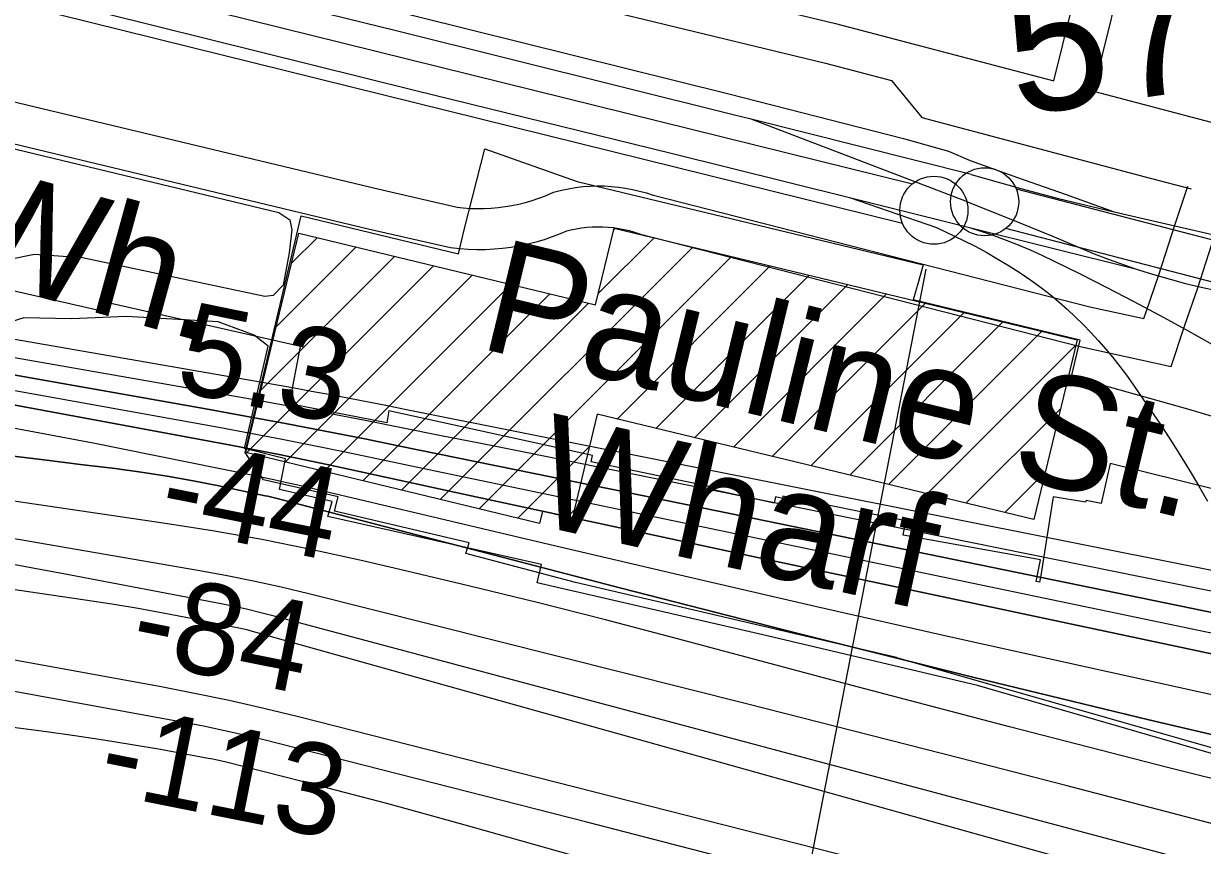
# Model space of a CAD drawing. Extents: x 3677843 to 3715951, y 511991 to 537744.
# Drawn here: x 3690571 to 3691437, y 532921 to 533524 of the extents above; entities that cross this region are included whole.
import ezdxf

# ---------------------------------------------------------------- set-up
doc = ezdxf.new("R2010")
doc.units = 0
for name, color, linetype in [('V-BLDG-IDEN', 7, 'Continuous'), ('V-BLDG-OTLN', 7, 'Continuous'), ('V-CHAN-DOCK', 7, 'Continuous'), ('V-RAIL-TRAK', 7, 'Continuous'), ('V-RIVR-EDGE', 7, 'Continuous'), ('V-RIVR-RANG', 7, 'Continuous'), ('V-ROAD-CNTR', 7, 'Continuous'), ('V-RRAP-RVMT', 7, 'Continuous'), ('V-SITE-VEGE', 7, 'Continuous'), ('V-SURV-IDEN', 7, 'Continuous'), ('V-SURV-LINE', 7, 'Continuous'), ('V-TOPO-DPTH', 7, 'Continuous'), ('V-TOPO-MAJR', 7, 'Continuous'), ('V-TOPO-MINR', 7, 'Continuous'), ('V-TOPO-WATR', 7, 'Continuous')]:
    doc.layers.add(name, color=color, linetype=linetype)

msp = doc.modelspace()

# ---------------------------------------------------------------- linework, layer by layer
at = {"layer": 'V-BLDG-OTLN'}
for p, q in [((3691004.24, 533372.65), (3691005.49, 533373.9)), ((3690756.43, 533301.61), (3690814.96, 533360.14)), ((3690767.69, 533348.23), (3690786.48, 533367.02)), ((3690876.96, 533174.65), (3691062.44, 533360.14)), ((3690992.98, 533326.03), (3691033.97, 533367.02)), ((3690745.17, 533254.99), (3690843.43, 533353.26)), ((3690905.43, 533167.77), (3691090.92, 533353.26)), ((3690734.58, 533209.05), (3690871.91, 533346.38)), ((3691006.84, 533233.82), (3691119.39, 533346.38)), ((3690763.05, 533202.17), (3690900.38, 533339.5)), ((3691035.31, 533226.94), (3691147.87, 533339.5)), ((3690791.53, 533195.29), (3690928.86, 533332.62)), ((3690820, 533188.41), (3690957.34, 533325.74)), ((3691063.79, 533220.06), (3691176.35, 533332.62)), ((3691092.27, 533213.18), (3691204.82, 533325.74)), ((3690848.48, 533181.53), (3690985.81, 533318.86)), ((3691120.74, 533206.31), (3691233.3, 533318.86)), ((3691149.22, 533199.43), (3691261.78, 533311.98)), ((3691177.69, 533192.55), (3691290.25, 533305.1)), ((3691206.17, 533185.67), (3691318.73, 533298.23)), ((3691234.65, 533178.79), (3691343.87, 533288.01)), ((3691263.12, 533171.91), (3691332.61, 533241.4)), ((3690933.91, 533160.89), (3690986.57, 533213.55)), ((3691291.6, 533165.03), (3691321.35, 533194.78)), ((3690970.05, 533161.68), (3690975.31, 533166.93))]:
    msp.add_line(p, q, dxfattribs=at)
msp.add_lwpolyline([(3691004.6, 533374.11), (3691344.82, 533291.92), (3691312.92, 533159.88), (3690992.31, 533237.33), (3690973.82, 533160.77), (3690952, 533166.04), (3690949.83, 533157.05), (3690734.1, 533209.16), (3690773.01, 533370.27), (3690990.95, 533317.62)], close=True, dxfattribs=at)
at = {"layer": 'V-CHAN-DOCK'}
for points in [[(3690762.53, 533331.37), (3690774.84, 533383.08), (3690890.29, 533355.06), (3690894.83, 533373.77), (3690909.62, 533432.32), (3690977.48, 533408.4), (3691231.72, 533347.03), (3691227.63, 533333.15), (3691224.31, 533321.35)], [(3691212.09, 533058.57), (3690976.33, 533113.69), (3690895.81, 533135.13), (3690898.11, 533142.81), (3690799.41, 533166.02), (3690802.02, 533176.57), (3690747.09, 533189.07), (3690733.78, 533209.22), (3690762.53, 533331.37)], [(3693458.25, 532608.96), (3693255.5, 532686.35), (3693242.11, 532647.04), (3693182.68, 532664.62), (3693198.47, 532710.98), (3693118.36, 532737.16), (3693111.37, 532713.18), (3693068.06, 532722.14), (3693073.83, 532751.13), (3693048.82, 532759.17), (3692818.11, 532830.59), (3692659.5, 532875.11), (3692635.83, 532882.25), (3692631.88, 532870.83), (3691784.38, 533122.48), (3691786.18, 533135.54), (3691567.62, 533198.64), (3691572.81, 533218.77), (3691541.5, 533233.3), (3691534.88, 533208.63), (3691426.1, 533240.94), (3691340.5, 533265.11), (3691347.08, 533291.78), (3691224.31, 533321.35)], [(3691212.09, 533058.57), (3691534.96, 532966.23), (3691905.72, 532856.82), (3692379.34, 532716.35), (3693079.57, 532510.55), (3693394.13, 532416.89), (3693402.01, 532444.39), (3693388.86, 532448.34), (3693389.97, 532453.12), (3693409.1, 532447.48)]]:
    msp.add_lwpolyline(points, dxfattribs=at)
at = {"layer": 'V-RAIL-TRAK'}
for p, q in [((3691263.4, 533393.62), (3691105.3, 533454)), ((3691265.64, 533374.46), (3691387.71, 533344.23))]:
    msp.add_line(p, q, dxfattribs=at)
for points in [[(3691266.87, 533413.55), (3691105.3, 533454), (3691093.1, 533457.06), (3690844.48, 533519.01), (3690560.85, 533588.83), (3690529.95, 533596.06), (3690470.25, 533605.06), (3690353.64, 533620.35), (3690284.35, 533629.95), (3690166.11, 533645.88), (3689927.62, 533677.13), (3689868.63, 533684.77), (3689780.82, 533696.23), (3689583.93, 533723.06), (3689393.22, 533749.27), (3689323.58, 533758.65), (3689175.06, 533778.64), (3689107.85, 533785.51)], [(3689860.26, 533699.76), (3690088.7, 533669.81), (3690309.58, 533641.16), (3690493.44, 533616.25), (3690509.49, 533613.71), (3690525.51, 533610.98), (3690541.5, 533608.05), (3690557.44, 533604.92), (3690573.35, 533601.59), (3690589.22, 533598.07), (3690605.04, 533594.36), (3690620.82, 533590.45), (3690636.54, 533586.34), (3690652.21, 533582.04), (3690667.83, 533577.55), (3690860.14, 533529.44), (3691088.84, 533472.77), (3691217.28, 533439.78), (3691250.25, 533430.52), (3691266.08, 533423.82)], [(3690166.11, 533645.88), (3690256.75, 533624.85), (3690406.47, 533587.96), (3690630.37, 533531.93), (3690859.06, 533475.27), (3691046.55, 533429.16), (3691177.46, 533396.44), (3691265.64, 533374.46)], [(3691266.08, 533423.82), (3691300.86, 533411.19), (3691335.94, 533398.87), (3691371.98, 533385.95)], [(3691266.87, 533413.55), (3691303.49, 533403.15), (3691330.96, 533395.74), (3691371.98, 533385.95), (3691472.93, 533362.76)], [(3691177.46, 533396.44), (3691241.4, 533374.46), (3691261.36, 533365.07)], [(3691263.4, 533393.62), (3691294.82, 533381.06), (3691326.14, 533368.27), (3691357.37, 533355.24), (3691368.35, 533351.01), (3691379.41, 533347.02), (3691387.71, 533344.23), (3691390.57, 533343.26), (3691401.79, 533339.75), (3691413.1, 533336.47), (3691424.46, 533333.44), (3691435.89, 533330.65), (3691447.38, 533328.1)], [(3691265.64, 533374.46), (3691274.69, 533371.61), (3691283.67, 533368.54), (3691292.58, 533365.26), (3691301.4, 533361.76), (3691310.14, 533358.05), (3691318.78, 533354.14), (3691327.33, 533350.01), (3691347.01, 533340.36), (3691366.58, 533330.48), (3691386.03, 533320.38), (3691405.37, 533310.05), (3691424.58, 533299.5), (3691443.67, 533288.73)], [(3691261.36, 533365.07), (3691269.89, 533360.68), (3691278.31, 533356.1), (3691286.62, 533351.32), (3691294.82, 533346.35), (3691302.9, 533341.18), (3691310.86, 533335.83), (3691318.68, 533330.29), (3691325.04, 533325.18), (3691331.28, 533319.91), (3691337.38, 533314.48), (3691343.34, 533308.9), (3691349.16, 533303.18), (3691354.84, 533297.31), (3691360.37, 533291.3), (3691365.74, 533285.16), (3691370.97, 533278.88), (3691376.03, 533272.47), (3691380.93, 533265.94), (3691385.67, 533259.29), (3691390.24, 533252.52), (3691397.93, 533241.56), (3691405.45, 533230.48), (3691412.8, 533219.29), (3691419.98, 533207.98), (3691426.99, 533196.58), (3691433.83, 533185.06), (3691440.49, 533173.45)]]:
    msp.add_lwpolyline(points, dxfattribs=at)
at = {"layer": 'V-RIVR-EDGE'}
msp.add_lwpolyline([(3691705.58, 532911.26), (3691420.87, 532994.68), (3691271.47, 533037.94), (3691117.15, 533074.47), (3690948.14, 533113.49), (3690951.24, 533126.96), (3690794.46, 533162.28), (3690797.56, 533173.3), (3690758.97, 533181.97), (3690763.32, 533204.63), (3690733.31, 533212.06), (3690750.66, 533287.38), (3690740.26, 533295.37), (3690713.94, 533305.24), (3690646.55, 533309.08), (3690606.1, 533307.34), (3690571.18, 533308.04), (3690543.59, 533299.53)], dxfattribs=at)
at = {"layer": 'V-RIVR-RANG'}
msp.add_line((3691233.59, 533343.78), (3691076.87, 532538.9), dxfattribs=at)
at = {"layer": 'V-ROAD-CNTR'}
for points in [[(3689741.64, 533843.08), (3689768.83, 533835.92), (3690100.22, 533758.34), (3690612.35, 533625.64), (3690894.5, 533559.6), (3691159.97, 533495.29), (3691208.29, 533482.58)], [(3691327.7, 533482.18), (3691407.48, 533804.73)], [(3691356.72, 533474.55), (3691436.72, 533798.03)], [(3691041.71, 533554.81), (3691167.32, 533524.38), (3691327.7, 533482.18)], [(3690239.69, 533544.65), (3690831.01, 533402.83), (3690889.41, 533389.35), (3690893.89, 533388.87), (3690899.01, 533388.53), (3690904.13, 533388.38), (3690909.26, 533388.44), (3690914.38, 533388.7), (3690919.49, 533389.16), (3690924.58, 533389.81), (3690929.63, 533390.67), (3690934.65, 533391.72), (3690939.63, 533392.97), (3690944.55, 533394.41), (3690949.41, 533396.04), (3690954.2, 533397.86), (3690960.22, 533400.43), (3690966.09, 533401.94), (3690971.23, 533403.03), (3690976.41, 533403.88), (3690981.63, 533404.52), (3690986.87, 533404.92), (3690992.12, 533405.09), (3690997.37, 533405.03), (3691002.62, 533404.74), (3691007.85, 533404.22), (3691013.05, 533403.47), (3691018.21, 533402.5), (3691023.33, 533401.3), (3691028.39, 533399.87), (3691032.58, 533398.49), (3691354.04, 533316.31), (3691393.82, 533307.55), (3691395.48, 533312.51), (3691404.87, 533339.62), (3691416.86, 533377), (3691426.01, 533404.78)], [(3690232.6, 533515.5), (3690824.13, 533373.63), (3690884.42, 533359.71), (3690891.3, 533358.97), (3690897.59, 533358.55), (3690903.88, 533358.38), (3690910.18, 533358.45), (3690916.48, 533358.77), (3690922.75, 533359.33), (3690929, 533360.14), (3690935.22, 533361.19), (3690941.38, 533362.48), (3690947.49, 533364.01), (3690953.54, 533365.79), (3690959.51, 533367.79), (3690965.41, 533370.03), (3690969.89, 533371.94), (3690972.93, 533372.72), (3690976.79, 533373.54), (3690980.67, 533374.18), (3690984.58, 533374.65), (3690988.5, 533374.95), (3690992.44, 533375.08), (3690996.38, 533375.04), (3691000.31, 533374.82), (3691004.23, 533374.43), (3691008.13, 533373.87), (3691012, 533373.14), (3691015.83, 533372.24), (3691019.62, 533371.17), (3691024.16, 533369.68), (3691347.1, 533287.13), (3691413.72, 533272.44), (3691423.88, 533302.85), (3691433.33, 533330.13), (3691445.39, 533367.73)], [(3691208.29, 533482.58), (3691230.61, 533455.24), (3691398.28, 533410.68), (3691428.46, 533402.84)], [(3691356.72, 533474.55), (3691488.68, 533439.83), (3691629.14, 533406.03)]]:
    msp.add_lwpolyline(points, dxfattribs=at)
at = {"layer": 'V-RRAP-RVMT'}
for points in [[(3691317.18, 533113.93), (3691314.76, 533114.37), (3691317.77, 533130.28), (3691216.96, 533148.54), (3691218.94, 533158.89), (3691128.59, 533177.18), (3691128.23, 533175.35), (3691123.12, 533176.53), (3691122.28, 533172.11), (3691074.15, 533182.6), (3691074.37, 533184.18), (3690987.81, 533202.35), (3690988.87, 533206.96), (3690839.16, 533239.84), (3690837.7, 533230.92), (3690766.18, 533244.94), (3690774.29, 533287.16), (3690630.89, 533319.68), (3690629.5, 533312.74), (3690494.51, 533343.64)], [(3691578.62, 533149.19), (3691369.13, 533201.08), (3691362.38, 533171.64), (3691351.31, 533173.95), (3691351, 533172.77), (3691327.16, 533176.65), (3691318.11, 533118.84), (3691317.18, 533113.93)]]:
    msp.add_lwpolyline(points, dxfattribs=at)
at = {"layer": 'V-SITE-VEGE'}
msp.add_lwpolyline([(3690478.68, 533452.98), (3690758.37, 533385.48), (3690766.52, 533380.15), (3690767.95, 533372.74), (3690766.09, 533355.83), (3690761.59, 533332.14), (3690754.24, 533324.63), (3690748.16, 533323.9), (3690614.11, 533352.3), (3690578.96, 533354.66), (3690560.75, 533351.1)], dxfattribs=at)
at = {"layer": 'V-SURV-LINE'}
for points in [[(3690389.19, 533613.14), (3691223.76, 533406.55)], [(3691216.57, 533377.42), (3690381.99, 533584.02)], [(3691299.92, 533402.9), (3691453.72, 533362.88)], [(3691446.17, 533333.85), (3691292.37, 533373.86)]]:
    msp.add_lwpolyline(points, dxfattribs=at)
for centre in [(3691239.56, 533387.18), (3691276.82, 533393.41)]:
    msp.add_circle(centre, 25, dxfattribs=at)
at = {"layer": 'V-TOPO-DPTH'}
for points in [[(3693858.12, 532595.84), (3691015.63, 533179.63), (3690973.58, 533188.25), (3690931.52, 533196.84), (3690889.46, 533205.39), (3690847.39, 533213.92), (3690821.55, 533219.14), (3690792.38, 533224.93), (3690763.19, 533230.58), (3690733.95, 533236.01), (3690704.68, 533241.29), (3690314.1, 533310.37), (3690198.23, 533330.48), (3690082.29, 533350.11), (3689966.23, 533369.01), (3689850.08, 533387.43), (3689667.42, 533415.8), (3689642.59, 533419.89), (3689617.81, 533424.28), (3689593.12, 533429.11), (3689568.48, 533434.24), (3689261.44, 533501.09), (3689032.99, 533518.64)], [(3694353.57, 532541.82), (3690852.21, 533240.67), (3690838.27, 533243.43), (3690824.32, 533246.16), (3690810.37, 533248.86), (3690796.41, 533251.52), (3690782.44, 533254.13), (3690768.46, 533256.7), (3690754.47, 533259.21), (3690740.48, 533261.68), (3689913.5, 533405.47), (3689865.19, 533413.82), (3689816.87, 533422.09), (3689768.53, 533430.26), (3689720.19, 533438.36), (3689642.09, 533451.36), (3689632.8, 533452.97), (3689623.51, 533454.68), (3689614.26, 533456.53), (3689605.02, 533458.47), (3689489.88, 533483.54), (3689261.44, 533501.09)], [(3689261.44, 533501.09), (3689568.48, 533434.24), (3689593.12, 533429.11), (3689617.81, 533424.28), (3689642.59, 533419.89), (3689667.42, 533415.8), (3689850.08, 533387.43), (3689966.23, 533369.01), (3690082.29, 533350.11), (3690198.23, 533330.48), (3690314.1, 533310.37), (3690704.68, 533241.29), (3690733.95, 533236.01), (3690763.19, 533230.58), (3690792.38, 533224.93), (3690821.55, 533219.14), (3690847.39, 533213.92), (3690889.46, 533205.39), (3690931.52, 533196.84), (3690973.58, 533188.25), (3691015.63, 533179.63), (3693858.12, 532595.84)], [(3689709.69, 533358.37), (3690070.87, 533318.34), (3690186.13, 533304.29), (3690301.15, 533288.56), (3690415.8, 533270.33), (3690530.2, 533250.41), (3690723.08, 533214.67), (3690740.84, 533211.29), (3690758.58, 533207.8), (3690776.29, 533204.15), (3690793.97, 533200.39), (3690899.6, 533177.4), (3690970.09, 533162.12), (3691040.6, 533146.9), (3691111.14, 533131.8), (3691181.68, 533116.77), (3693390.35, 532647.95)], [(3689709.69, 533358.37), (3690070.87, 533318.34), (3690186.13, 533304.29), (3690301.15, 533288.56), (3690415.8, 533270.33), (3690530.2, 533250.41), (3690723.08, 533214.67), (3690740.84, 533211.29), (3690758.58, 533207.8), (3690776.29, 533204.15), (3690793.97, 533200.39), (3690899.6, 533177.4), (3690970.09, 533162.12), (3691040.6, 533146.9), (3691111.14, 533131.8), (3691181.68, 533116.77), (3693390.35, 532647.95)], [(3692960.6, 532696.45), (3691351.53, 533051.39), (3691251.9, 533073.6), (3691152.35, 533096.1), (3691052.89, 533119.05), (3690953.5, 533142.3), (3690771.33, 533185.35), (3690763.07, 533187.26), (3690754.8, 533189.11), (3690746.51, 533190.88), (3690738.21, 533192.59), (3690621.98, 533215.98), (3690555.42, 533228.51), (3690488.69, 533239.94), (3690421.7, 533249.71), (3690354.53, 533258.37), (3690247.8, 533270.79), (3690172.48, 533279.6), (3690097.16, 533288.48), (3690021.85, 533297.45), (3689946.55, 533306.48)], [(3692960.6, 532696.45), (3691351.53, 533051.39), (3691251.9, 533073.6), (3691152.35, 533096.1), (3691052.89, 533119.05), (3690953.5, 533142.3), (3690771.33, 533185.35), (3690763.07, 533187.26), (3690754.8, 533189.11), (3690746.51, 533190.88), (3690738.21, 533192.59), (3690621.98, 533215.98), (3690555.42, 533228.51), (3690488.69, 533239.94), (3690421.7, 533249.71), (3690354.53, 533258.37), (3690247.8, 533270.79), (3690172.48, 533279.6), (3690097.16, 533288.48), (3690021.85, 533297.45), (3689946.55, 533306.48)], [(3689952.31, 533283.72), (3690040.3, 533272.12), (3690128.33, 533260.86), (3690491.07, 533215.48), (3690521.98, 533211.62), (3690552.88, 533207.79), (3690583.79, 533203.98), (3690614.7, 533200.2), (3690638.09, 533197.34), (3690657.27, 533194.75), (3690676.39, 533191.82), (3690695.42, 533188.4), (3690714.4, 533184.64), (3690748.29, 533177.48), (3690750.28, 533177.04), (3690752.27, 533176.58), (3690754.25, 533176.1), (3690756.23, 533175.6), (3691009.94, 533109.44), (3691138.91, 533076.39), (3691268.05, 533044.07), (3691397.47, 533012.84), (3691527.06, 532982.35)], [(3689952.31, 533283.72), (3690040.3, 533272.12), (3690128.33, 533260.86), (3690491.07, 533215.48), (3690521.98, 533211.62), (3690552.88, 533207.79), (3690583.79, 533203.98), (3690614.7, 533200.2), (3690638.09, 533197.34), (3690657.27, 533194.75), (3690676.39, 533191.82), (3690695.42, 533188.4), (3690714.4, 533184.64), (3690748.29, 533177.48), (3690750.28, 533177.04), (3690752.27, 533176.58), (3690754.25, 533176.1), (3690756.23, 533175.6), (3691009.94, 533109.44), (3691138.91, 533076.39), (3691268.05, 533044.07), (3691397.47, 533012.84), (3691527.06, 532982.35)]]:
    msp.add_lwpolyline(points, dxfattribs=at)
at = {"layer": 'V-TOPO-MAJR'}
for points in [[(3691527.15, 532948.92), (3691411.05, 532977.87), (3691295.18, 533007.71), (3691179.46, 533038.14), (3691048.43, 533073.13), (3690998.28, 533086.25), (3690948.04, 533099.04), (3690897.68, 533111.32), (3690847.23, 533123.27), (3690817.83, 533130.08), (3690781.94, 533137.93), (3690745.94, 533145.19), (3690709.78, 533151.57), (3690673.5, 533157.36), (3690372.49, 533201.63), (3690243.3, 533220.6), (3690114.12, 533239.54), (3689984.92, 533258.42)], [(3691516.44, 532793.29), (3691383.93, 532830.95), (3691251.19, 532867.73), (3691118.09, 532903.18), (3690984.74, 532937.75), (3690746.34, 532998.29), (3690731.99, 533001.78), (3690717.59, 533005.08), (3690703.13, 533008.08), (3690688.62, 533010.88), (3690537.16, 533038.56), (3690446.81, 533054.52), (3690356.34, 533069.76), (3690265.69, 533083.92), (3690174.93, 533097.37), (3689577.44, 533182.29)]]:
    msp.add_lwpolyline(points, dxfattribs=at)
at = {"layer": 'V-TOPO-MINR'}
for points in [[(3693620.55, 532622.15), (3691098.27, 533148.46), (3691042.03, 533160.21), (3690985.79, 533171.96), (3690929.55, 533183.73), (3690873.32, 533195.5), (3690807.23, 533209.35), (3690784.02, 533214.11), (3690760.79, 533218.74), (3690737.52, 533223.17), (3690714.22, 533227.47), (3690479.73, 533269.69), (3690339.07, 533294.39), (3690198.27, 533318.27), (3690057.28, 533340.93), (3689916.14, 533362.77), (3689680.11, 533398.25), (3689647.5, 533403.48), (3689614.97, 533409.13), (3689582.55, 533415.42), (3689550.21, 533422.13), (3689147.21, 533509.87)], [(3693858.12, 532595.84), (3691015.63, 533179.63), (3690973.58, 533188.25), (3690931.52, 533196.84), (3690889.46, 533205.39), (3690847.39, 533213.92), (3690821.55, 533219.14), (3690792.38, 533224.93), (3690763.19, 533230.58), (3690733.95, 533236.01), (3690704.68, 533241.29), (3690314.1, 533310.37), (3690198.23, 533330.48), (3690082.29, 533350.11), (3689966.23, 533369.01), (3689850.08, 533387.43), (3689667.42, 533415.8), (3689642.59, 533419.89), (3689617.81, 533424.28), (3689593.12, 533429.11), (3689568.48, 533434.24), (3689261.44, 533501.09)], [(3694102.55, 532569.06), (3690933.62, 533210.35), (3690905.67, 533215.98), (3690877.71, 533221.57), (3690849.74, 533227.1), (3690821.77, 533232.6), (3690793.77, 533237.99), (3690765.75, 533243.26), (3690737.7, 533248.37), (3690709.63, 533253.36), (3690123.6, 533355.8), (3690039.86, 533370.26), (3689956.08, 533384.49), (3689872.25, 533398.38), (3689788.38, 533412.03), (3689654.74, 533433.5), (3689637.68, 533436.39), (3689620.66, 533439.46), (3689603.69, 533442.82), (3689586.76, 533446.36), (3689375.66, 533492.32)], [(3691471.62, 532897.59), (3690754.91, 533089.04), (3690745.23, 533091.51), (3690735.53, 533093.85), (3690725.78, 533095.97), (3690715.99, 533097.94), (3690600.28, 533120.04), (3690532.55, 533132.57), (3690464.73, 533144.57), (3690396.78, 533155.78), (3690328.74, 533166.47), (3689592.05, 533277.83), (3689591.22, 533277.95), (3689590.4, 533278.08), (3689589.57, 533278.2), (3689588.75, 533278.33), (3689518.54, 533288.88), (3689482.6, 533294.22), (3689446.65, 533299.47), (3689410.68, 533304.59), (3689374.7, 533309.62), (3688497.35, 533430.71)], [(3691492.02, 532923.84), (3691414.25, 532944.14), (3691336.49, 532964.47), (3691258.69, 532984.63), (3691180.82, 533004.52), (3691102.9, 533024.25), (3690780.36, 533105.33), (3690760.09, 533110.18), (3690739.75, 533114.72), (3690719.32, 533118.81), (3690698.82, 533122.58), (3690512.74, 533154.66), (3690399.08, 533173.83), (3690285.34, 533192.47), (3690171.47, 533210.3), (3690057.51, 533227.59), (3689672.78, 533284.56), (3689633.3, 533290.47), (3689593.84, 533296.47), (3689554.4, 533302.61), (3689514.97, 533308.83), (3688739.99, 533432.49)], [(3693390.35, 532647.95), (3691181.68, 533116.77), (3691111.14, 533131.8), (3691040.6, 533146.9), (3690970.09, 533162.12), (3690899.6, 533177.4), (3690793.97, 533200.39), (3690776.29, 533204.15), (3690758.58, 533207.8), (3690740.84, 533211.29), (3690723.08, 533214.67), (3690530.2, 533250.41), (3690415.8, 533270.33), (3690301.15, 533288.56), (3690186.13, 533304.29), (3690070.87, 533318.34), (3689709.69, 533358.37)], [(3691519.23, 532824.96), (3690772.87, 533014.95), (3690747.48, 533021.14), (3690722.01, 533026.97), (3690696.42, 533032.27), (3690670.75, 533037.22), (3690341.75, 533097.12), (3690214.94, 533119.32), (3690087.96, 533140.36), (3689960.7, 533159.68), (3689833.25, 533177.85), (3689612.68, 533207.77), (3689595.38, 533210.09), (3689578.08, 533212.38), (3689560.78, 533214.64), (3689543.47, 533216.86), (3688646.23, 533330.89)], [(3692960.6, 532696.45), (3691351.53, 533051.39), (3691251.9, 533073.6), (3691152.35, 533096.1), (3691052.89, 533119.05), (3690953.5, 533142.3), (3690771.33, 533185.35), (3690763.07, 533187.26), (3690754.8, 533189.11), (3690746.51, 533190.88), (3690738.21, 533192.59), (3690621.98, 533215.98), (3690555.42, 533228.51), (3690488.69, 533239.94), (3690421.7, 533249.71), (3690354.53, 533258.37), (3690247.8, 533270.79), (3690172.48, 533279.6), (3690097.16, 533288.48), (3690021.85, 533297.45), (3689946.55, 533306.48)], [(3691527.06, 532982.35), (3691397.47, 533012.84), (3691268.05, 533044.07), (3691138.91, 533076.39), (3691009.94, 533109.44), (3690756.23, 533175.6), (3690754.25, 533176.1), (3690752.27, 533176.58), (3690750.28, 533177.04), (3690748.29, 533177.48), (3690714.4, 533184.64), (3690695.42, 533188.4), (3690676.39, 533191.82), (3690657.27, 533194.75), (3690638.09, 533197.34), (3690614.7, 533200.2), (3690583.79, 533203.98), (3690552.88, 533207.79), (3690521.98, 533211.62), (3690491.07, 533215.48), (3690128.33, 533260.86), (3690040.3, 533272.12), (3689952.31, 533283.72)], [(3691829.59, 532772.3), (3690737.46, 533078.17), (3690735.04, 533078.82), (3690732.62, 533079.43), (3690730.18, 533079.98), (3690727.74, 533080.5), (3690693.95, 533087.28), (3690674.58, 533091), (3690655.17, 533094.52), (3690635.71, 533097.73), (3690616.21, 533100.74), (3690542.68, 533111.48), (3690486.39, 533119.67), (3690430.09, 533127.81), (3690373.78, 533135.87), (3690317.47, 533143.89), (3689945.3, 533196.6)], [(3691903.82, 532651.07), (3690899.73, 532934.26), (3690868.76, 532942.86), (3690837.74, 532951.29), (3690806.65, 532959.48), (3690775.52, 532967.5), (3690719.8, 532981.61), (3690716.49, 532982.42), (3690713.17, 532983.17), (3690709.83, 532983.87), (3690706.48, 532984.51), (3690671.46, 532990.92), (3690650.57, 532994.57), (3690629.65, 532998), (3690608.67, 533001.1), (3690587.66, 533003.98), (3690551.67, 533008.63), (3690512.62, 533013.51), (3690473.54, 533018.19), (3690434.43, 533022.54), (3690395.3, 533026.69), (3690189.8, 533047.61), (3690084.99, 533059.02), (3689980.31, 533071.4)]]:
    msp.add_lwpolyline(points, dxfattribs=at)
at = {"layer": 'V-TOPO-WATR'}
msp.add_lwpolyline([(3694353.57, 532541.82), (3690852.21, 533240.67), (3690838.27, 533243.43), (3690824.32, 533246.16), (3690810.37, 533248.86), (3690796.41, 533251.52), (3690782.44, 533254.13), (3690768.46, 533256.7), (3690754.47, 533259.21), (3690740.48, 533261.68), (3689913.5, 533405.47), (3689865.19, 533413.82), (3689816.87, 533422.09), (3689768.53, 533430.26), (3689720.19, 533438.36), (3689642.09, 533451.36), (3689632.8, 533452.97), (3689623.51, 533454.68), (3689614.26, 533456.53), (3689605.02, 533458.47), (3689489.88, 533483.54)], dxfattribs=at)

# ---------------------------------------------------------------- texts
at = {"layer": 'V-BLDG-IDEN'}
for s, height, rotation, p in [('Congress St. Wh.', 82.9998, 344.61154, (3689867.07, 533520.27)), ('Pauline St.', 82.9998, 346.39026, (3690903.96, 533286.34)), ('Wharf', 83, 347.60464, (3690942.03, 533157.14))]:
    msp.add_text(s, height=height, rotation=rotation, dxfattribs=at).set_placement(p)
at = {"layer": 'V-RIVR-RANG'}
for s, rotation, p in [('5.3', 348.42833, (3690680.83, 533254.97)), ('-44', 348.71358, (3690668.34, 533155.06)), ('-84', 348.71358, (3690647.15, 533057.17)), ('-113', 348.71358, (3690623.8, 532960.01))]:
    msp.add_text(s, height=67, rotation=rotation, dxfattribs=at).set_placement(p)
at = {"layer": 'V-SURV-IDEN'}
msp.add_text('   570+86.6  ', height=100, rotation=8.11542, dxfattribs=at).set_placement((3691189.13, 533440.76))

doc.saveas('drawing.dxf')
